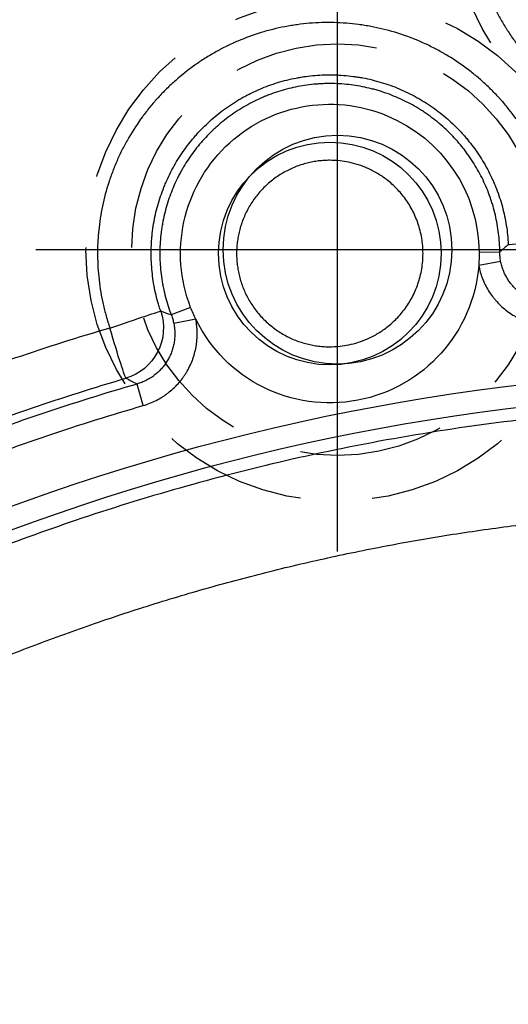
# Model space of a CAD drawing. Extents: x 2651 to 7771, y -1163 to 1075.
# Tile 370 of 490: x 5133.55 to 5142.03, y 471.22 to 488.31. Entities that reach past the tile are written whole.
import ezdxf

# ---------------------------------------------------------------- set-up
doc = ezdxf.new("R2010")
doc.units = 0
doc.header["$LTSCALE"] = 10
doc.linetypes.add('CENTER', pattern=[2, 1.25, -0.25, 0.25, -0.25])
doc.linetypes.add('HIDDEN', pattern=[0.375, 0.25, -0.125])
doc.layers.get('0').update_dxf_attribs({"linetype": 'CONTINUOUS'})
doc.layers.get('Defpoints').update_dxf_attribs({"linetype": 'CONTINUOUS'})
for name, color, linetype in [('1', 7, 'CONTINUOUS'), ('CEN', 1, 'CENTER'), ('DIM', 3, 'CONTINUOUS'), ('HIDDEN', 6, 'HIDDEN'), ('PART', 7, 'CONTINUOUS')]:
    doc.layers.add(name, color=color, linetype=linetype)
doc.styles.get("Standard").update_dxf_attribs({"font": 'romans.shx'})
doc.dimstyles.new('MM& INCH5', dxfattribs={"dimtxt": 5, "dimasz": 2.5, "dimexe": 1, "dimexo": 0.5, "dimtad": 0, "dimrnd": 1.38778e-17, "dimzin": 9, "dimdsep": 46, "dimtxsty": 'Standard', "dimblk": 'CLOSED', "dimcen": 0, "dimclrd": 3, "dimclre": 3, "dimclrt": 3, "dimazin": 2, "dimtfac": 0.75, "dimtofl": 0, "dimtmove": 0, "dimatfit": 3, "dimfxl": 0, "dimtolj": 1, "dimarcsym": 0})

# ---------------------------------------------------------------- blocks, each defined once
blk = doc.blocks.new('DFSF')
at = {"layer": '1', "color": 252, "linetype": 'Continuous'}
for p, q in [((1274.767, 525.024), (1274.875, 524.651)), ((1273.857, 523.528), (1274.238, 523.604)), ((1273.946, 523.323), (1274.282, 523.453)), ((1268.947, 522.592), (1268.566, 522.52)), ((1268.939, 522.363), (1268.581, 522.36))]:
    blk.add_line(p, q, dxfattribs=at)
at = {"layer": '1', "color": 7, "linetype": 'Continuous'}
blk.add_circle((1271.53, 522.388), 1.932, dxfattribs=at)
at = {"layer": '1', "color": 252, "linetype": 'Continuous'}
blk.add_arc((1263.706, 563.151), 38.363, 263.8121, 306.4003, dxfattribs=at)
at = {"layer": '1', "color": 110, "linetype": 'Continuous', "extrusion": (0, 0, -1)}
blk.add_arc((-1263.706, 563.151), 38.752, 233.5997, 276.1879, dxfattribs=at)
at = {"layer": '1', "color": 252, "linetype": 'Continuous', "extrusion": (0, 0, -1)}
blk.add_arc((-1263.706, 563.151), 38.752, 233.5997, 276.1879, dxfattribs=at)
at = {"layer": '1', "color": 7, "linetype": 'Continuous', "extrusion": (0, 0, -1)}
for start, end in [(4.5224, 153.889), (153.889, 158.8465), (158.8465, 359.4518), (359.4518, 4.5224)]:
    blk.add_arc((-1271.53, 522.388), 2.591, start, end, dxfattribs=at)
at = {"layer": '1', "color": 252, "linetype": 'Continuous', "extrusion": (0, 0, -1)}
for centre, major_axis, ratio, start_param, end_param in [((1275.324, 523.68), (-0.417, -0.805), 0.99992, 0.764342, 2.377246), ((1275.324, 523.68), (-0.256, 0.87), 0.025112, 0.008729, 1.578189), ((1275.324, 523.68), (0.858, 0.292), 0.00844, 1.546014, 3.132866), ((1267.527, 522.184), (-0.906, -0.046), 0.001337, 3.150319, 4.686243)]:
    blk.add_ellipse(centre, major_axis=major_axis, ratio=ratio, start_param=start_param, end_param=end_param, dxfattribs=at)
at = {"layer": '1', "color": 252, "linetype": 'Continuous'}
blk.add_rational_spline([(1284.673, 533.438), (1277.367, 528.298), (1268.718, 526.067), (1259.838, 527.033)], [1, 0.957088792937, 0.957088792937, 1], degree=3, dxfattribs=at)
for points, knots in [([(1259.595, 525.23), (1260.05, 525.185), (1260.961, 525.096), (1262.333, 525.024), (1264.725, 524.979), (1268.034, 525.171), (1272.093, 525.867), (1275.748, 526.892), (1278.989, 528.143), (1281.817, 529.532), (1284.259, 530.962), (1285.709, 531.992), (1286.39, 532.475)], [0, 0, 0, 0, 0.048349, 0.096698, 0.145048, 0.301095, 0.445844, 0.579291, 0.701434, 0.812268, 0.911791, 1, 1, 1, 1]), ([(1287.156, 531.114), (1286.689, 530.773), (1285.74, 530.11), (1284.765, 529.49), (1284.146, 529.116), (1284.022, 529.041), (1283.773, 528.894), (1283.648, 528.821), (1283.271, 528.605), (1283.019, 528.463), (1282.258, 528.047), (1281.745, 527.781), (1280.967, 527.398), (1280.706, 527.273), (1280.312, 527.09), (1280.181, 527.03), (1279.917, 526.911), (1279.256, 526.617), (1278.054, 526.121), (1276.426, 525.531), (1275.322, 525.185), (1274.767, 525.024)], [0, 0, 0, 0, 0.125, 0.25, 0.25, 0.28125, 0.28125, 0.3125, 0.3125, 0.375, 0.375, 0.5, 0.5, 0.5625, 0.5625, 0.59375, 0.59375, 0.625, 0.75, 0.875, 1, 1, 1, 1]), ([(1275.347, 523.68), (1275.897, 523.842), (1276.443, 524.015), (1277.256, 524.292), (1277.526, 524.387), (1277.863, 524.509), (1277.93, 524.534), (1278.065, 524.584), (1278.266, 524.659), (1279.002, 524.94), (1279.664, 525.212), (1280.451, 525.556), (1280.843, 525.732), (1281.297, 525.944), (1281.491, 526.037), (1281.62, 526.099), (1281.684, 526.13), (1282.264, 526.412), (1283.282, 526.935), (1284.774, 527.781), (1285.744, 528.386), (1286.463, 528.855), (1286.701, 529.014), (1287.056, 529.257), (1287.174, 529.338), (1287.409, 529.502), (1287.526, 529.585), (1287.643, 529.668)], [0, 0, 0, 0, 0.125, 0.125, 0.1875, 0.1875, 0.203125, 0.203125, 0.21875, 0.25, 0.375, 0.375, 0.4375, 0.46875, 0.484375, 0.484375, 0.5, 0.5, 0.625, 0.75, 0.875, 0.875, 0.9375, 0.9375, 0.96875, 0.96875, 1, 1, 1, 1]), ([(1274.767, 525.024), (1274.728, 525.013), (1274.652, 524.987), (1274.543, 524.938), (1274.473, 524.898), (1274.422, 524.867), (1274.405, 524.855), (1274.38, 524.838), (1274.372, 524.832), (1274.356, 524.82), (1274.316, 524.79), (1274.247, 524.732), (1274.163, 524.647), (1274.112, 524.585), (1274.082, 524.545), (1274.076, 524.537), (1274.064, 524.52), (1274.059, 524.512), (1274.042, 524.487), (1274.009, 524.436), (1273.961, 524.349), (1273.93, 524.275), (1273.908, 524.219), (1273.899, 524.191), (1273.889, 524.162), (1273.884, 524.143), (1273.881, 524.133), (1273.868, 524.084), (1273.85, 524.006), (1273.834, 523.887), (1273.832, 523.808), (1273.832, 523.747), (1273.833, 523.727), (1273.834, 523.697), (1273.835, 523.687), (1273.837, 523.667), (1273.841, 523.617), (1273.849, 523.567), (1273.857, 523.528)], [0, 0, 0, 0, 0.0625, 0.125, 0.1875, 0.1875, 0.21875, 0.21875, 0.234375, 0.234375, 0.25, 0.3125, 0.375, 0.4375, 0.4375, 0.453125, 0.453125, 0.46875, 0.46875, 0.5, 0.5625, 0.625, 0.625, 0.65625, 0.671875, 0.671875, 0.6875, 0.6875, 0.75, 0.8125, 0.875, 0.875, 0.90625, 0.90625, 0.921875, 0.921875, 0.9375, 1, 1, 1, 1]), ([(1268.947, 522.592), (1268.94, 522.631), (1268.931, 522.67), (1268.914, 522.728), (1268.908, 522.747), (1268.899, 522.775), (1268.895, 522.785), (1268.888, 522.804), (1268.871, 522.851), (1268.834, 522.933), (1268.776, 523.037), (1268.731, 523.102), (1268.7, 523.142), (1268.694, 523.15), (1268.682, 523.166), (1268.675, 523.174), (1268.656, 523.197), (1268.616, 523.242), (1268.545, 523.312), (1268.454, 523.388), (1268.387, 523.433), (1268.344, 523.46), (1268.336, 523.465), (1268.318, 523.475), (1268.292, 523.49), (1268.23, 523.522), (1268.139, 523.562), (1268.064, 523.587), (1268.006, 523.603), (1267.987, 523.608), (1267.957, 523.615), (1267.947, 523.617), (1267.928, 523.621), (1267.878, 523.631), (1267.789, 523.643), (1267.67, 523.648), (1267.59, 523.644), (1267.55, 523.64)], [0, 0, 0, 0, 0.0625, 0.0625, 0.09375, 0.09375, 0.109375, 0.109375, 0.125, 0.1875, 0.25, 0.3125, 0.3125, 0.328125, 0.328125, 0.34375, 0.34375, 0.375, 0.4375, 0.5, 0.5625, 0.5625, 0.578125, 0.578125, 0.59375, 0.625, 0.6875, 0.75, 0.75, 0.78125, 0.78125, 0.796875, 0.796875, 0.8125, 0.875, 0.9375, 1, 1, 1, 1]), ([(1267.551, 522.184), (1267.555, 522.112), (1267.566, 521.969), (1267.585, 521.827), (1267.618, 521.616), (1267.663, 521.408), (1267.745, 521.135), (1267.793, 521), (1267.826, 520.917), (1267.832, 520.9), (1267.846, 520.867), (1267.853, 520.85), (1267.873, 520.8), (1267.917, 520.702), (1268.026, 520.477), (1268.134, 520.293), (1268.252, 520.115), (1268.333, 519.999), (1268.421, 519.886), (1268.49, 519.804), (1268.513, 519.776), (1268.549, 519.736), (1268.561, 519.722), (1268.585, 519.695), (1268.645, 519.629), (1268.758, 519.514), (1268.915, 519.369), (1269.024, 519.278), (1269.192, 519.147), (1269.308, 519.065), (1269.46, 518.97), (1269.506, 518.942), (1269.552, 518.915), (1269.584, 518.898), (1269.599, 518.889), (1269.678, 518.845), (1269.805, 518.779), (1270, 518.691), (1270.265, 518.588), (1270.469, 518.527), (1270.677, 518.476), (1270.747, 518.461), (1270.836, 518.445), (1270.853, 518.442), (1270.889, 518.436), (1270.907, 518.433), (1270.96, 518.424), (1271.137, 518.398), (1271.315, 518.385), (1271.599, 518.378), (1271.741, 518.382), (1271.954, 518.399), (1272.025, 518.407), (1272.132, 518.422), (1272.167, 518.427), (1272.22, 518.436), (1272.238, 518.439), (1272.273, 518.445), (1272.362, 518.461), (1272.519, 518.496), (1272.656, 518.534), (1272.86, 518.596), (1272.993, 518.645), (1273.19, 518.729), (1273.255, 518.758), (1273.351, 518.805), (1273.399, 518.83), (1273.447, 518.855), (1273.478, 518.872), (1273.494, 518.881), (1273.572, 518.925), (1273.696, 518.998), (1273.814, 519.078), (1273.988, 519.201), (1274.099, 519.289), (1274.259, 519.43), (1274.364, 519.527), (1274.463, 519.631), (1274.524, 519.697), (1274.536, 519.71), (1274.56, 519.737), (1274.595, 519.778), (1274.676, 519.874), (1274.742, 519.958), (1274.868, 520.13), (1274.946, 520.249), (1275.053, 520.434), (1275.122, 520.558), (1275.184, 520.687), (1275.227, 520.786), (1275.242, 520.819), (1275.262, 520.868), (1275.269, 520.885), (1275.282, 520.918), (1275.315, 521.002), (1275.345, 521.086), (1275.411, 521.29), (1275.447, 521.427), (1275.506, 521.705), (1275.527, 521.846), (1275.545, 522.024), (1275.55, 522.078), (1275.553, 522.132), (1275.555, 522.168), (1275.556, 522.186), (1275.561, 522.275), (1275.563, 522.419), (1275.556, 522.632), (1275.531, 522.916), (1275.496, 523.126), (1275.449, 523.335), (1275.431, 523.405), (1275.407, 523.491), (1275.402, 523.508), (1275.391, 523.543), (1275.376, 523.595), (1275.359, 523.646), (1275.347, 523.68)], [0, 0, 0, 0, 0.015625, 0.03125, 0.03125, 0.0625, 0.078125, 0.09375, 0.09375, 0.097656, 0.097656, 0.101562, 0.101562, 0.109375, 0.125, 0.15625, 0.15625, 0.171875, 0.1875, 0.1875, 0.195312, 0.195312, 0.199219, 0.199219, 0.203125, 0.21875, 0.234375, 0.25, 0.25, 0.28125, 0.28125, 0.289062, 0.292969, 0.292969, 0.296875, 0.296875, 0.3125, 0.328125, 0.34375, 0.375, 0.375, 0.390625, 0.390625, 0.394531, 0.394531, 0.398437, 0.398437, 0.40625, 0.4375, 0.4375, 0.46875, 0.46875, 0.484375, 0.484375, 0.492187, 0.492187, 0.496094, 0.496094, 0.5, 0.515625, 0.53125, 0.53125, 0.5625, 0.5625, 0.578125, 0.578125, 0.585937, 0.589844, 0.589844, 0.59375, 0.59375, 0.609375, 0.625, 0.625, 0.65625, 0.65625, 0.671875, 0.6875, 0.6875, 0.691406, 0.691406, 0.695312, 0.703125, 0.71875, 0.71875, 0.75, 0.75, 0.765625, 0.78125, 0.78125, 0.789062, 0.789062, 0.792969, 0.792969, 0.796875, 0.8125, 0.8125, 0.84375, 0.84375, 0.875, 0.875, 0.882812, 0.886719, 0.886719, 0.890625, 0.890625, 0.90625, 0.921875, 0.9375, 0.96875, 0.96875, 0.984375, 0.984375, 0.988281, 0.988281, 0.992188, 1, 1, 1, 1]), ([(1269.021, 515.64), (1269.034, 515.712), (1269.045, 515.784), (1269.056, 515.874), (1269.058, 515.892), (1269.062, 515.928), (1269.064, 515.946), (1269.069, 516), (1269.072, 516.036), (1269.085, 516.217), (1269.087, 516.361), (1269.079, 516.576), (1269.07, 516.719), (1269.044, 516.932), (1269.019, 517.074), (1268.998, 517.181), (1268.99, 517.216), (1268.978, 517.269), (1268.974, 517.287), (1268.965, 517.322), (1268.925, 517.48), (1268.876, 517.635), (1268.8, 517.836), (1268.746, 517.969), (1268.654, 518.163), (1268.585, 518.29), (1268.531, 518.384), (1268.504, 518.43), (1268.475, 518.476), (1268.455, 518.507), (1268.406, 518.583), (1268.314, 518.717), (1268.226, 518.831), (1268.09, 518.998), (1267.993, 519.104), (1267.84, 519.255), (1267.735, 519.353), (1267.624, 519.446), (1267.553, 519.502), (1267.539, 519.514), (1267.51, 519.536), (1267.467, 519.569), (1267.364, 519.643), (1267.155, 519.783), (1266.967, 519.888), (1266.774, 519.983), (1266.643, 520.042), (1266.509, 520.095), (1266.424, 520.126), (1266.407, 520.132), (1266.373, 520.144), (1266.356, 520.15), (1266.304, 520.167), (1266.2, 520.2), (1266.096, 520.228), (1265.956, 520.262), (1265.816, 520.292), (1265.604, 520.326), (1265.39, 520.349), (1265.246, 520.356), (1265.137, 520.359), (1265.101, 520.359), (1265.047, 520.359), (1265.029, 520.359), (1264.992, 520.358), (1264.902, 520.356), (1264.739, 520.347), (1264.525, 520.323), (1264.243, 520.276), (1264.034, 520.224), (1263.861, 520.171), (1263.81, 520.154), (1263.758, 520.136), (1263.724, 520.124), (1263.707, 520.118), (1263.622, 520.087), (1263.555, 520.06), (1263.356, 519.974), (1263.163, 519.878), (1262.918, 519.73), (1262.739, 519.609), (1262.624, 519.522), (1262.553, 519.465), (1262.539, 519.454), (1262.511, 519.431), (1262.47, 519.396), (1262.32, 519.265), (1262.193, 519.138), (1262.049, 518.978), (1261.956, 518.869), (1261.825, 518.698), (1261.744, 518.579), (1261.685, 518.487), (1261.666, 518.457), (1261.628, 518.394), (1261.573, 518.3), (1261.489, 518.141), (1261.428, 518.011), (1261.342, 517.814), (1261.293, 517.679), (1261.228, 517.474), (1261.209, 517.404), (1261.182, 517.299), (1261.174, 517.264), (1261.162, 517.211), (1261.158, 517.193), (1261.151, 517.158), (1261.133, 517.069), (1261.106, 516.908), (1261.073, 516.623), (1261.067, 516.408), (1261.071, 516.192), (1261.078, 516.049), (1261.093, 515.905), (1261.103, 515.833)], [0, 0, 0, 0, 0.015625, 0.015625, 0.019531, 0.019531, 0.023438, 0.023438, 0.03125, 0.03125, 0.0625, 0.0625, 0.078125, 0.09375, 0.109375, 0.109375, 0.117188, 0.117188, 0.121094, 0.121094, 0.125, 0.15625, 0.15625, 0.171875, 0.1875, 0.203125, 0.203125, 0.210938, 0.214844, 0.214844, 0.21875, 0.234375, 0.25, 0.25, 0.28125, 0.28125, 0.296875, 0.3125, 0.3125, 0.316406, 0.316406, 0.320313, 0.328125, 0.34375, 0.375, 0.375, 0.390625, 0.40625, 0.40625, 0.410156, 0.410156, 0.414063, 0.414063, 0.421875, 0.4375, 0.4375, 0.453125, 0.46875, 0.484375, 0.5, 0.5, 0.507813, 0.507813, 0.511719, 0.511719, 0.515625, 0.53125, 0.546875, 0.5625, 0.59375, 0.59375, 0.601563, 0.605469, 0.605469, 0.609375, 0.609375, 0.625, 0.625, 0.65625, 0.671875, 0.6875, 0.703125, 0.703125, 0.707031, 0.707031, 0.710938, 0.71875, 0.75, 0.75, 0.765625, 0.78125, 0.796875, 0.796875, 0.804688, 0.804688, 0.8125, 0.828125, 0.84375, 0.84375, 0.875, 0.875, 0.890625, 0.890625, 0.898438, 0.898438, 0.902344, 0.902344, 0.90625, 0.921875, 0.9375, 0.96875, 0.96875, 0.984375, 1, 1, 1, 1])]:
    blk.add_open_spline(points, degree=3, knots=knots, dxfattribs=at)
at = {"layer": '1', "color": 7, "linetype": 'Continuous'}
for points, knots in [([(1274.875, 524.651), (1275.436, 524.813), (1276.55, 525.163), (1278.195, 525.759), (1279.273, 526.204), (1279.942, 526.497), (1280.076, 526.556), (1280.342, 526.677), (1280.475, 526.737), (1280.872, 526.922), (1281.136, 527.048), (1281.922, 527.434), (1282.44, 527.703), (1283.208, 528.124), (1283.463, 528.267), (1283.843, 528.485), (1283.969, 528.559), (1284.221, 528.707), (1284.847, 529.082), (1285.956, 529.787), (1286.914, 530.456), (1287.385, 530.801)], [0, 0, 0, 0, 0.125, 0.25, 0.375, 0.375, 0.40625, 0.40625, 0.4375, 0.4375, 0.5, 0.5, 0.625, 0.625, 0.6875, 0.6875, 0.71875, 0.71875, 0.75, 0.875, 1, 1, 1, 1]), ([(1287.339, 530.584), (1287.107, 530.416), (1286.873, 530.25), (1286.579, 530.046), (1286.52, 530.005), (1286.401, 529.924), (1286.224, 529.803), (1285.57, 529.365), (1284.482, 528.677), (1282.995, 527.823), (1281.979, 527.296), (1281.336, 526.98), (1281.207, 526.918), (1280.949, 526.794), (1280.56, 526.611), (1280.169, 526.433), (1279.383, 526.088), (1278.854, 525.868), (1278.187, 525.608), (1278.053, 525.557), (1277.785, 525.456), (1277.651, 525.406), (1277.247, 525.259), (1276.977, 525.163), (1276.164, 524.885), (1275.618, 524.712), (1275.068, 524.55)], [0, 0, 0, 0, 0.0625, 0.0625, 0.078125, 0.078125, 0.09375, 0.125, 0.25, 0.375, 0.5, 0.5, 0.53125, 0.53125, 0.5625, 0.625, 0.625, 0.75, 0.75, 0.78125, 0.78125, 0.8125, 0.8125, 0.875, 0.875, 1, 1, 1, 1]), ([(1274.238, 523.604), (1274.232, 523.631), (1274.228, 523.659), (1274.224, 523.694), (1274.224, 523.701), (1274.223, 523.715), (1274.222, 523.722), (1274.221, 523.743), (1274.22, 523.785), (1274.222, 523.855), (1274.233, 523.938), (1274.245, 523.993), (1274.255, 524.027), (1274.257, 524.034), (1274.261, 524.047), (1274.267, 524.068), (1274.283, 524.114), (1274.311, 524.178), (1274.338, 524.227), (1274.36, 524.263), (1274.367, 524.275), (1274.383, 524.298), (1274.391, 524.31), (1274.416, 524.344), (1274.452, 524.387), (1274.511, 524.447), (1274.554, 524.483), (1274.582, 524.504), (1274.587, 524.508), (1274.599, 524.517), (1274.604, 524.521), (1274.622, 524.533), (1274.657, 524.556), (1274.718, 524.59), (1274.794, 524.625), (1274.848, 524.643), (1274.875, 524.651)], [0, 0, 0, 0, 0.0625, 0.0625, 0.078125, 0.078125, 0.09375, 0.09375, 0.125, 0.1875, 0.25, 0.3125, 0.3125, 0.328125, 0.328125, 0.34375, 0.375, 0.4375, 0.5, 0.5, 0.53125, 0.53125, 0.5625, 0.5625, 0.625, 0.6875, 0.75, 0.75, 0.765625, 0.765625, 0.78125, 0.78125, 0.8125, 0.875, 0.9375, 1, 1, 1, 1]), ([(1274.282, 523.453), (1274.272, 523.477), (1274.264, 523.502), (1274.249, 523.552), (1274.243, 523.578), (1274.238, 523.604)], [0, 0, 0, 0, 0.5, 0.5, 1, 1, 1, 1]), ([(1268.581, 522.36), (1268.582, 522.251), (1268.589, 522.144), (1268.615, 521.93), (1268.634, 521.825), (1268.67, 521.668), (1268.69, 521.59), (1268.714, 521.512), (1268.727, 521.473), (1268.731, 521.46), (1268.74, 521.435), (1268.779, 521.319), (1268.826, 521.208), (1268.918, 521.014), (1268.97, 520.92), (1269.055, 520.783), (1269.085, 520.738), (1269.132, 520.672), (1269.148, 520.65), (1269.18, 520.606), (1269.262, 520.499), (1269.351, 520.398), (1269.501, 520.245), (1269.58, 520.173), (1269.705, 520.071), (1269.747, 520.038), (1269.802, 519.998), (1269.813, 519.99), (1269.835, 519.975), (1269.846, 519.967), (1269.879, 519.944), (1269.992, 519.869), (1270.201, 519.748), (1270.397, 519.663), (1270.548, 519.606), (1270.599, 519.589), (1270.677, 519.565), (1270.702, 519.557), (1270.742, 519.546), (1270.755, 519.542), (1270.781, 519.535), (1270.899, 519.505), (1271.017, 519.481), (1271.229, 519.452), (1271.336, 519.443), (1271.497, 519.438), (1271.551, 519.438), (1271.632, 519.44), (1271.672, 519.442), (1271.713, 519.444), (1271.74, 519.446), (1271.753, 519.447), (1271.875, 519.456), (1272.088, 519.485), (1272.295, 519.537), (1272.449, 519.584), (1272.5, 519.602), (1272.576, 519.63), (1272.614, 519.644), (1272.651, 519.659), (1272.676, 519.67), (1272.689, 519.675), (1272.801, 519.724), (1272.897, 519.772), (1273.083, 519.878), (1273.173, 519.936), (1273.347, 520.061), (1273.431, 520.129), (1273.521, 520.211), (1273.531, 520.22), (1273.551, 520.238), (1273.58, 520.266), (1273.648, 520.333), (1273.703, 520.391), (1273.809, 520.512), (1273.876, 520.596), (1274, 520.77), (1274.057, 520.861), (1274.116, 520.968), (1274.123, 520.98), (1274.135, 521.004), (1274.142, 521.016), (1274.161, 521.052), (1274.197, 521.124), (1274.23, 521.198), (1274.292, 521.346), (1274.328, 521.447), (1274.389, 521.652), (1274.414, 521.757), (1274.436, 521.876), (1274.438, 521.89), (1274.442, 521.916), (1274.445, 521.93), (1274.451, 521.97), (1274.462, 522.051), (1274.47, 522.131), (1274.481, 522.292), (1274.482, 522.399), (1274.474, 522.612), (1274.464, 522.719), (1274.444, 522.853), (1274.439, 522.879), (1274.432, 522.919), (1274.43, 522.933), (1274.424, 522.959), (1274.411, 523.026), (1274.396, 523.092), (1274.354, 523.248), (1274.321, 523.351), (1274.282, 523.453)], [0, 0, 0, 0, 0.03125, 0.03125, 0.0625, 0.0625, 0.078125, 0.085938, 0.085938, 0.089844, 0.089844, 0.09375, 0.125, 0.125, 0.15625, 0.15625, 0.171875, 0.171875, 0.179688, 0.179688, 0.1875, 0.21875, 0.21875, 0.25, 0.25, 0.265625, 0.265625, 0.269531, 0.269531, 0.273438, 0.273438, 0.28125, 0.3125, 0.34375, 0.34375, 0.359375, 0.359375, 0.367188, 0.367188, 0.371094, 0.371094, 0.375, 0.40625, 0.40625, 0.4375, 0.4375, 0.453125, 0.453125, 0.460938, 0.464844, 0.464844, 0.46875, 0.46875, 0.5, 0.53125, 0.53125, 0.546875, 0.546875, 0.554688, 0.558594, 0.558594, 0.5625, 0.5625, 0.59375, 0.59375, 0.625, 0.625, 0.65625, 0.65625, 0.660156, 0.660156, 0.664063, 0.671875, 0.6875, 0.6875, 0.71875, 0.71875, 0.75, 0.75, 0.753906, 0.753906, 0.757813, 0.757813, 0.765625, 0.78125, 0.78125, 0.8125, 0.8125, 0.84375, 0.84375, 0.847656, 0.847656, 0.851563, 0.851563, 0.859375, 0.875, 0.875, 0.90625, 0.90625, 0.9375, 0.9375, 0.945312, 0.945312, 0.949219, 0.949219, 0.953125, 0.96875, 0.96875, 1, 1, 1, 1]), ([(1267.587, 523.253), (1267.615, 523.256), (1267.671, 523.259), (1267.755, 523.255), (1267.81, 523.248), (1267.845, 523.242), (1267.852, 523.24), (1267.866, 523.237), (1267.872, 523.236), (1267.893, 523.231), (1267.934, 523.221), (1268, 523.199), (1268.051, 523.176), (1268.088, 523.158), (1268.101, 523.151), (1268.125, 523.138), (1268.138, 523.131), (1268.174, 523.109), (1268.22, 523.077), (1268.284, 523.024), (1268.324, 522.985), (1268.352, 522.954), (1268.361, 522.943), (1268.375, 522.927), (1268.379, 522.921), (1268.388, 522.91), (1268.41, 522.883), (1268.445, 522.831), (1268.486, 522.758), (1268.509, 522.707), (1268.524, 522.668), (1268.529, 522.655), (1268.538, 522.628), (1268.551, 522.588), (1268.56, 522.547), (1268.566, 522.52)], [0, 0, 0, 0, 0.0625, 0.125, 0.1875, 0.1875, 0.203125, 0.203125, 0.21875, 0.21875, 0.25, 0.3125, 0.375, 0.375, 0.40625, 0.40625, 0.4375, 0.4375, 0.5, 0.5625, 0.625, 0.625, 0.65625, 0.65625, 0.671875, 0.671875, 0.6875, 0.75, 0.8125, 0.875, 0.875, 0.90625, 0.90625, 0.9375, 1, 1, 1, 1]), ([(1274.465, 523.388), (1274.474, 523.361), (1274.487, 523.322), (1274.499, 523.282), (1274.507, 523.255), (1274.511, 523.242), (1274.53, 523.175), (1274.544, 523.121), (1274.58, 522.959), (1274.598, 522.85), (1274.623, 522.632), (1274.63, 522.522), (1274.631, 522.356), (1274.63, 522.301), (1274.627, 522.231), (1274.626, 522.217), (1274.625, 522.189), (1274.622, 522.148), (1274.609, 521.996), (1274.588, 521.86), (1274.543, 521.644), (1274.514, 521.538), (1274.463, 521.381), (1274.445, 521.328), (1274.42, 521.264), (1274.415, 521.251), (1274.405, 521.225), (1274.399, 521.212), (1274.383, 521.173), (1274.372, 521.148), (1274.316, 521.021), (1274.265, 520.923), (1274.155, 520.733), (1274.095, 520.641), (1273.997, 520.508), (1273.963, 520.464), (1273.91, 520.4), (1273.883, 520.368), (1273.856, 520.337), (1273.837, 520.316), (1273.828, 520.305), (1273.743, 520.213), (1273.665, 520.136), (1273.5, 519.99), (1273.413, 519.922), (1273.234, 519.795), (1273.14, 519.735), (1273.031, 519.674), (1273.019, 519.668), (1272.994, 519.654), (1272.958, 519.635), (1272.871, 519.591), (1272.796, 519.556), (1272.644, 519.492), (1272.541, 519.454), (1272.33, 519.39), (1272.223, 519.363), (1272.1, 519.34), (1272.087, 519.337), (1272.059, 519.332), (1272.018, 519.325), (1271.922, 519.311), (1271.84, 519.302), (1271.675, 519.288), (1271.565, 519.285), (1271.345, 519.29), (1271.235, 519.299), (1271.098, 519.317), (1271.07, 519.321), (1271.016, 519.33), (1270.988, 519.334), (1270.906, 519.35), (1270.852, 519.361), (1270.691, 519.4), (1270.586, 519.432), (1270.379, 519.506), (1270.277, 519.549), (1270.128, 519.621), (1270.079, 519.647), (1270.018, 519.68), (1270.006, 519.687), (1269.981, 519.701), (1269.945, 519.722), (1269.815, 519.801), (1269.702, 519.88), (1269.529, 520.016), (1269.447, 520.088), (1269.328, 520.204), (1269.289, 520.243), (1269.242, 520.294), (1269.233, 520.304), (1269.214, 520.325), (1269.205, 520.336), (1269.177, 520.367), (1269.159, 520.388), (1269.071, 520.495), (1269.005, 520.584), (1268.884, 520.767), (1268.828, 520.862), (1268.752, 521.008), (1268.728, 521.058), (1268.693, 521.134), (1268.682, 521.159), (1268.666, 521.198), (1268.661, 521.211), (1268.65, 521.237), (1268.604, 521.353), (1268.565, 521.471), (1268.508, 521.683), (1268.485, 521.791), (1268.45, 522.009), (1268.439, 522.119), (1268.433, 522.23)], [0, 0, 0, 0, 0.007812, 0.011719, 0.011719, 0.015625, 0.015625, 0.03125, 0.03125, 0.0625, 0.0625, 0.09375, 0.09375, 0.109375, 0.109375, 0.113281, 0.113281, 0.117187, 0.125, 0.15625, 0.15625, 0.1875, 0.1875, 0.203125, 0.203125, 0.207031, 0.207031, 0.210937, 0.210937, 0.21875, 0.21875, 0.25, 0.25, 0.28125, 0.28125, 0.296875, 0.296875, 0.304687, 0.308594, 0.308594, 0.3125, 0.3125, 0.34375, 0.34375, 0.375, 0.375, 0.40625, 0.40625, 0.410156, 0.410156, 0.414062, 0.421875, 0.4375, 0.4375, 0.46875, 0.46875, 0.5, 0.5, 0.503906, 0.503906, 0.507812, 0.515625, 0.53125, 0.53125, 0.5625, 0.5625, 0.59375, 0.59375, 0.601562, 0.601562, 0.609375, 0.609375, 0.625, 0.625, 0.65625, 0.65625, 0.6875, 0.6875, 0.703125, 0.703125, 0.707031, 0.707031, 0.710938, 0.71875, 0.75, 0.75, 0.78125, 0.78125, 0.796875, 0.796875, 0.800781, 0.800781, 0.804688, 0.804688, 0.8125, 0.8125, 0.84375, 0.84375, 0.875, 0.875, 0.890625, 0.890625, 0.898438, 0.898438, 0.902344, 0.902344, 0.90625, 0.9375, 0.9375, 0.96875, 0.96875, 1, 1, 1, 1]), ([(1268.566, 522.52), (1268.571, 522.493), (1268.574, 522.467), (1268.58, 522.413), (1268.581, 522.387), (1268.581, 522.36)], [0, 0, 0, 0, 0.5, 0.5, 1, 1, 1, 1])]:
    blk.add_open_spline(points, degree=3, knots=knots, dxfattribs=at)
at = {"layer": '1', "color": 252, "linetype": 'Continuous'}
for points in [[(1275.068, 524.55), (1275.004, 524.584), (1274.94, 524.617), (1274.875, 524.651)], [(1274.282, 523.453), (1274.343, 523.432), (1274.405, 523.41), (1274.465, 523.388)], [(1268.433, 522.23), (1268.482, 522.274), (1268.531, 522.317), (1268.581, 522.36)]]:
    blk.add_open_spline(points, degree=3, dxfattribs=at)
at = {"layer": '1', "color": 7, "linetype": 'Continuous'}
blk.add_rational_spline([(1271.53, 524.005), (1268.298, 524.004), (1268.298, 520.772), (1271.53, 520.77)], [1, 0.333638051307, 0.333638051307, 1], degree=3, dxfattribs=at)
blk.add_rational_spline([(1271.53, 520.77), (1272.478, 520.77), (1273.148, 521.44), (1273.148, 522.388), (1273.148, 523.336), (1272.478, 524.006), (1271.53, 524.005)], [1, 0.804630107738, 0.804630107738, 1, 0.804630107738, 0.804630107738, 1], degree=3, knots=[0, 0, 0, 0, 0.5, 0.5, 0.5, 1, 1, 1, 1], dxfattribs=at)
blk = doc.blocks.new('DFS')
at = {"layer": 'CEN'}
for p, q in [((1206.289, 508.881), (1206.289, 498.405)), ((1201.051, 503.643), (1211.527, 503.643))]:
    blk.add_line(p, q, dxfattribs=at)
at = {"layer": 'HIDDEN'}
for radius in [4.365, 3.57]:
    blk.add_circle((1206.289, 503.643), radius, dxfattribs=at)
at = {"layer": 'PART', "color": 110}
blk.add_circle((1206.289, 503.643), 1.985, dxfattribs=at)
blk = doc.blocks.new('*D47')
at = {"layer": 'Defpoints', "color": 0}
for p in [(5075.684, 924.642), (5075.684, 850.322), (5205.684, 387.642)]:
    blk.add_point(p, dxfattribs=at)
at = {"layer": 'DIM', "color": 3, "lineweight": -2}
blk.add_line((5075.684, 850.822), (5075.684, 924.642), dxfattribs=at)
at = {"layer": 'DIM', "color": 3, "insert": (5075.684, 947.648), "char_height": 5, "attachment_point": 5, "rotation": 90}
blk.add_mtext('\\A1;130 [5.118]', dxfattribs=at)
blk = doc.blocks.new('_Closed')
at = {"color": 0, "linetype": 'ByBlock', "lineweight": -2}
for p, q in [((-1, 0.1667), (0, 0)), ((-1, 0.1667), (-1, -0.1667)), ((0, 0), (-1, -0.1667)), ((0, 0), (-1, 0))]:
    blk.add_line(p, q, dxfattribs=at)
blk = doc.blocks.new('*D48')
at = {"layer": 'Defpoints', "color": 0}
for p in [(5008.684, 924.642), (5008.684, 886.162), (5205.684, 387.642)]:
    blk.add_point(p, dxfattribs=at)
at = {"layer": 'DIM', "color": 3, "lineweight": -2}
blk.add_line((5008.684, 886.662), (5008.684, 924.642), dxfattribs=at)
at = {"layer": 'DIM', "color": 3, "insert": (5008.684, 947.648), "char_height": 5, "attachment_point": 5, "rotation": 90}
blk.add_mtext('\\A1;197 [7.756]', dxfattribs=at)
blk = doc.blocks.new('*D49')
at = {"layer": 'Defpoints', "color": 0}
for p in [(4965.684, 924.642), (4965.684, 912.642), (5205.684, 387.642)]:
    blk.add_point(p, dxfattribs=at)
at = {"layer": 'DIM', "color": 3, "lineweight": -2}
blk.add_line((4965.684, 913.142), (4965.684, 924.642), dxfattribs=at)
at = {"layer": 'DIM', "color": 3, "insert": (4965.684, 948.005), "char_height": 5, "attachment_point": 5, "rotation": 90}
blk.add_mtext('\\A1;240 [9.449]', dxfattribs=at)
blk = doc.blocks.new('*D50')
at = {"layer": 'Defpoints', "color": 0}
for p in [(4930.684, 924.642), (4930.684, 910.642), (5205.684, 387.642)]:
    blk.add_point(p, dxfattribs=at)
at = {"layer": 'DIM', "color": 3, "lineweight": -2}
blk.add_line((4930.684, 911.142), (4930.684, 924.642), dxfattribs=at)
at = {"layer": 'DIM', "color": 3, "insert": (4930.684, 950.386), "char_height": 5, "attachment_point": 5, "rotation": 90}
blk.add_mtext('\\A1;275 [10.827]', dxfattribs=at)
blk = doc.blocks.new('*D77')
at = {"layer": 'Defpoints', "color": 0}
for p in [(5085.684, 924.642), (5085.684, 787.642), (5205.684, 387.642)]:
    blk.add_point(p, dxfattribs=at)
at = {"layer": 'DIM', "color": 3, "lineweight": -2}
blk.add_line((5085.684, 788.142), (5085.684, 924.642), dxfattribs=at)
at = {"layer": 'DIM', "color": 3, "insert": (5085.684, 947.648), "char_height": 5, "attachment_point": 5, "rotation": 90}
blk.add_mtext('\\A1;120 [4.724]', dxfattribs=at)
blk = doc.blocks.new('*D104')
at = {"layer": 'Defpoints', "color": 0}
for p in [(4911.365, 797.642), (4996.156, 797.642), (5205.684, 387.642)]:
    blk.add_point(p, dxfattribs=at)
at = {"layer": 'DIM', "color": 3, "lineweight": -2}
blk.add_line((4995.656, 797.642), (4911.365, 797.642), dxfattribs=at)
at = {"layer": 'DIM', "color": 3, "insert": (4885.621, 797.642), "char_height": 5, "attachment_point": 5}
blk.add_mtext('\\A1;410 [16.142]', dxfattribs=at)
blk = doc.blocks.new('*D85')
at = {"layer": 'Defpoints', "color": 0}
for p in [(4911.365, 827.642), (5053.004, 827.642), (5205.684, 387.642)]:
    blk.add_point(p, dxfattribs=at)
at = {"layer": 'DIM', "color": 3, "lineweight": -2}
blk.add_line((5052.504, 827.642), (4911.365, 827.642), dxfattribs=at)
at = {"layer": 'DIM', "color": 3, "insert": (4885.621, 827.642), "char_height": 5, "attachment_point": 5}
blk.add_mtext('\\A1;440 [17.323]', dxfattribs=at)
blk = doc.blocks.new('*D86')
at = {"layer": 'Defpoints', "color": 0}
for p in [(4911.365, 762.642), (4930.684, 762.642), (5205.684, 387.642)]:
    blk.add_point(p, dxfattribs=at)
at = {"layer": 'DIM', "color": 3, "lineweight": -2}
blk.add_line((4930.184, 762.642), (4911.365, 762.642), dxfattribs=at)
at = {"layer": 'DIM', "color": 3, "insert": (4885.621, 762.642), "char_height": 5, "attachment_point": 5}
blk.add_mtext('\\A1;375 [14.764]', dxfattribs=at)
blk = doc.blocks.new('*D87')
at = {"layer": 'Defpoints', "color": 0}
for p in [(4911.365, 719.642), (4930.684, 719.642), (5205.684, 387.642)]:
    blk.add_point(p, dxfattribs=at)
at = {"layer": 'DIM', "color": 3, "lineweight": -2}
blk.add_line((4930.184, 719.642), (4911.365, 719.642), dxfattribs=at)
at = {"layer": 'DIM', "color": 3, "insert": (4885.621, 719.642), "char_height": 5, "attachment_point": 5}
blk.add_mtext('\\A1;332 [13.071]', dxfattribs=at)
blk = doc.blocks.new('*D88')
at = {"layer": 'Defpoints', "color": 0}
for p in [(4911.365, 655.642), (4930.684, 655.642), (5205.684, 387.642)]:
    blk.add_point(p, dxfattribs=at)
at = {"layer": 'DIM', "color": 3, "lineweight": -2}
blk.add_line((4930.184, 655.642), (4911.365, 655.642), dxfattribs=at)
at = {"layer": 'DIM', "color": 3, "insert": (4885.621, 655.642), "char_height": 5, "attachment_point": 5}
blk.add_mtext('\\A1;268 [10.551]', dxfattribs=at)
blk = doc.blocks.new('*D89')
at = {"layer": 'Defpoints', "color": 0}
for p in [(4911.365, 592.642), (4930.684, 592.642), (5205.684, 387.642)]:
    blk.add_point(p, dxfattribs=at)
at = {"layer": 'DIM', "color": 3, "lineweight": -2}
blk.add_line((4930.184, 592.642), (4911.365, 592.642), dxfattribs=at)
at = {"layer": 'DIM', "color": 3, "insert": (4888.002, 592.642), "char_height": 5, "attachment_point": 5}
blk.add_mtext('\\A1;205 [8.071]', dxfattribs=at)
blk = doc.blocks.new('*D90')
at = {"layer": 'Defpoints', "color": 0}
for p in [(4911.365, 562.642), (4930.684, 562.642), (5205.684, 387.642)]:
    blk.add_point(p, dxfattribs=at)
at = {"layer": 'DIM', "color": 3, "lineweight": -2}
blk.add_line((4930.184, 562.642), (4911.365, 562.642), dxfattribs=at)
at = {"layer": 'DIM', "color": 3, "insert": (4890.74, 562.642), "char_height": 5, "attachment_point": 5}
blk.add_mtext('\\A1;175 [6.89]', dxfattribs=at)
blk = doc.blocks.new('*D91')
at = {"layer": 'Defpoints', "color": 0}
for p in [(4911.365, 519.642), (4930.684, 519.642), (5205.684, 387.642)]:
    blk.add_point(p, dxfattribs=at)
at = {"layer": 'DIM', "color": 3, "lineweight": -2}
blk.add_line((4930.184, 519.642), (4911.365, 519.642), dxfattribs=at)
at = {"layer": 'DIM', "color": 3, "insert": (4888.359, 519.642), "char_height": 5, "attachment_point": 5}
blk.add_mtext('\\A1;132 [5.197]', dxfattribs=at)
blk = doc.blocks.new('*D105')
at = {"layer": 'Defpoints', "color": 0}
for p in [(4911.365, 859.642), (4982.164, 859.642), (5205.684, 387.642)]:
    blk.add_point(p, dxfattribs=at)
at = {"layer": 'DIM', "color": 3, "lineweight": -2}
blk.add_line((4981.664, 859.642), (4911.365, 859.642), dxfattribs=at)
at = {"layer": 'DIM', "color": 3, "insert": (4885.621, 859.642), "char_height": 5, "attachment_point": 5}
blk.add_mtext('\\A1;472 [18.583]', dxfattribs=at)
blk = doc.blocks.new('*D252')
at = {"layer": 'Defpoints', "color": 0}
for p in [(4911.365, 687.642), (4958.184, 687.642), (5205.684, 387.642)]:
    blk.add_point(p, dxfattribs=at)
at = {"layer": 'DIM', "color": 3, "lineweight": -2}
blk.add_line((4957.684, 687.642), (4911.365, 687.642), dxfattribs=at)
at = {"layer": 'DIM', "color": 3, "insert": (4885.621, 687.642), "char_height": 5, "attachment_point": 5}
blk.add_mtext('\\A1;300 [11.811]', dxfattribs=at)
blk = doc.blocks.new('*D253')
at = {"layer": 'Defpoints', "color": 0}
for p in [(4911.365, 487.642), (4958.184, 487.642), (5205.684, 387.642)]:
    blk.add_point(p, dxfattribs=at)
at = {"layer": 'DIM', "color": 3, "lineweight": -2}
blk.add_line((4957.684, 487.642), (4911.365, 487.642), dxfattribs=at)
at = {"layer": 'DIM', "color": 3, "insert": (4888.359, 487.642), "char_height": 5, "attachment_point": 5}
blk.add_mtext('\\A1;100 [3.937]', dxfattribs=at)
blk = doc.blocks.new('*D299')
at = {"layer": 'Defpoints', "color": 0}
for p in [(5095.684, 924.642), (5095.684, 912.642), (5205.684, 387.642)]:
    blk.add_point(p, dxfattribs=at)
at = {"layer": 'DIM', "color": 3, "lineweight": -2}
blk.add_line((5095.684, 913.142), (5095.684, 924.642), dxfattribs=at)
at = {"layer": 'DIM', "color": 3, "insert": (5095.684, 947.648), "char_height": 5, "attachment_point": 5, "rotation": 90}
blk.add_mtext('\\A1;110 [4.331]', dxfattribs=at)

msp = doc.modelspace()

# ---------------------------------------------------------------- block references
at = {"layer": 'DIM', "rotation": 180}
for name, p in [('DFSF', (6410.458, 1006.636)), ('DFS', (6351.7, 993.876)), ('DFS', (6345.35, 987.958))]:
    msp.add_blockref(name, p, dxfattribs=at)

# ---------------------------------------------------------------- dimensions: what is measured, and where the dimension line sits
at = {"layer": 'DIM'}
for feature_location, offset, dtype, picture, middle in [((4930.684, 910.642), (0, 14), 1, '*D50', (4930.684, 950.386)), ((4965.684, 912.642), (0, 12), 1, '*D49', (4965.684, 948.005)), ((5008.684, 886.162), (0, 38.48), 1, '*D48', (5008.684, 947.648)), ((5075.684, 850.322), (0, 74.32), 1, '*D47', (5075.684, 947.648)), ((5085.684, 787.642), (0, 137), 1, '*D77', (5085.684, 947.648)), ((5095.684, 912.642), (0, 12), 1, '*D299', (5095.684, 947.648)), ((4982.164, 859.642), (-70.799, 0), 0, '*D105', (4885.621, 859.642)), ((5053.004, 827.642), (-141.639, 0), 0, '*D85', (4885.621, 827.642)), ((4996.156, 797.642), (-84.791, 0), 0, '*D104', (4885.621, 797.642)), ((4930.684, 762.642), (-19.319, 0), 0, '*D86', (4885.621, 762.642)), ((4930.684, 719.642), (-19.319, 0), 0, '*D87', (4885.621, 719.642)), ((4958.184, 687.642), (-46.819, 0), 0, '*D252', (4885.621, 687.642)), ((4930.684, 655.642), (-19.319, 0), 0, '*D88', (4885.621, 655.642)), ((4930.684, 592.642), (-19.319, 0), 0, '*D89', (4888.002, 592.642)), ((4930.684, 562.642), (-19.319, 0), 0, '*D90', (4890.74, 562.642)), ((4930.684, 519.642), (-19.319, 0), 0, '*D91', (4888.359, 519.642)), ((4958.184, 487.642), (-46.819, 0), 0, '*D253', (4888.359, 487.642))]:
    dim = msp.add_ordinate_dim(feature_location=feature_location, offset=offset, dtype=dtype, origin=(5205.684, 387.642), dimstyle='MM& INCH5', dxfattribs=at)
    dim.commit()
    dim.dimension.update_dxf_attribs({"geometry": picture, "text_midpoint": middle})

doc.saveas('drawing.dxf')
